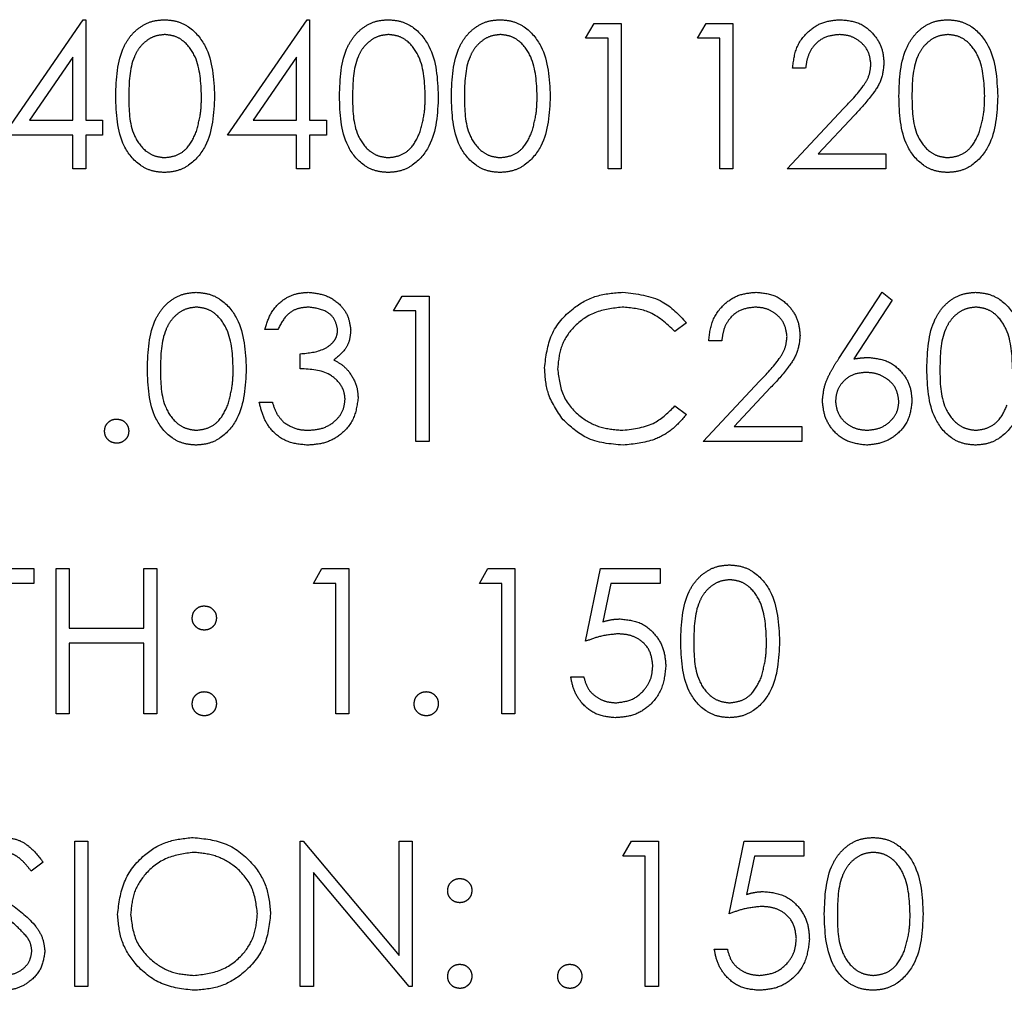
# Model space of a CAD drawing. Header units: inches. Extents: x 1880 to 2363, y -453 to -54.
# Tile 495 of 656: x 1903.26 to 1903.869, y -126.597 to -125.996. Entities that reach past the tile are written whole.
import ezdxf

# ---------------------------------------------------------------- set-up
doc = ezdxf.new("R2010")
doc.units = ezdxf.units.IN
doc.header["$LTSCALE"] = 0.5
doc.header["$MEASUREMENT"] = 0
doc.linetypes.add('HIDDEN', pattern=[0.225, 0.15, -0.075])
doc.layers.add('SID-M-H', color=4, linetype='HIDDEN')

msp = doc.modelspace()

# ---------------------------------------------------------------- linework, layer by layer
at = {"layer": 'SID-M-H'}
for p, q in [((1903.24972, -126.0677), (1903.29885, -125.99616)), ((1903.29885, -125.99616), (1903.30049, -125.99616)), ((1903.30049, -125.99616), (1903.30049, -126.05847)), ((1903.38818, -126.0677), (1903.43731, -125.99616)), ((1903.43731, -125.99616), (1903.43895, -125.99616)), ((1903.43895, -125.99616), (1903.43895, -126.05847)), ((1903.60972, -126.0077), (1903.615, -125.99847)), ((1903.615, -125.99847), (1903.63164, -125.99847)), ((1903.63164, -125.99847), (1903.63164, -126.08847)), ((1903.67895, -126.0077), (1903.68423, -125.99847)), ((1903.68423, -125.99847), (1903.70087, -125.99847)), ((1903.70087, -125.99847), (1903.70087, -126.08847)), ((1903.62357, -126.0077), (1903.60972, -126.0077)), ((1903.62357, -126.08847), (1903.62357, -126.0077)), ((1903.6928, -126.0077), (1903.67895, -126.0077)), ((1903.6928, -126.08847), (1903.6928, -126.0077)), ((1903.29241, -126.01939), (1903.26559, -126.05847)), ((1903.29241, -126.05847), (1903.29241, -126.01939)), ((1903.43087, -126.01939), (1903.40405, -126.05847)), ((1903.43087, -126.05847), (1903.43087, -126.01939)), ((1903.74587, -126.02616), (1903.7378, -126.02616)), ((1903.73434, -126.08847), (1903.76924, -126.05122)), ((1903.77613, -126.05521), (1903.75361, -126.07924)), ((1903.26559, -126.05847), (1903.29241, -126.05847)), ((1903.30049, -126.05847), (1903.31087, -126.05847)), ((1903.31087, -126.05847), (1903.31087, -126.0677)), ((1903.40405, -126.05847), (1903.43087, -126.05847)), ((1903.43895, -126.05847), (1903.44934, -126.05847)), ((1903.44934, -126.05847), (1903.44934, -126.0677)), ((1903.29241, -126.0677), (1903.24972, -126.0677)), ((1903.29241, -126.08847), (1903.29241, -126.0677)), ((1903.30049, -126.0677), (1903.30049, -126.08847)), ((1903.31087, -126.0677), (1903.30049, -126.0677)), ((1903.43087, -126.0677), (1903.38818, -126.0677)), ((1903.43087, -126.08847), (1903.43087, -126.0677)), ((1903.43895, -126.0677), (1903.43895, -126.08847)), ((1903.44934, -126.0677), (1903.43895, -126.0677)), ((1903.75361, -126.07924), (1903.79549, -126.07924)), ((1903.79549, -126.07924), (1903.79549, -126.08847)), ((1903.30049, -126.08847), (1903.29241, -126.08847)), ((1903.43895, -126.08847), (1903.43087, -126.08847)), ((1903.63164, -126.08847), (1903.62357, -126.08847)), ((1903.70087, -126.08847), (1903.6928, -126.08847)), ((1903.79549, -126.08847), (1903.73434, -126.08847)), ((1903.76632, -126.20598), (1903.79318, -126.16491)), ((1903.79318, -126.16491), (1903.7994, -126.1698)), ((1903.49087, -126.17645), (1903.49616, -126.16722)), ((1903.49616, -126.16722), (1903.5128, -126.16722)), ((1903.5128, -126.16722), (1903.5128, -126.25722)), ((1903.7994, -126.1698), (1903.77562, -126.20616)), ((1903.50472, -126.17645), (1903.49087, -126.17645)), ((1903.50472, -126.25722), (1903.50472, -126.17645)), ((1903.41934, -126.18799), (1903.41126, -126.18799)), ((1903.67203, -126.18374), (1903.66496, -126.18914)), ((1903.69395, -126.19491), (1903.68587, -126.19491)), ((1903.43318, -126.21222), (1903.43318, -126.20299)), ((1903.68241, -126.25722), (1903.71732, -126.21997)), ((1903.7242, -126.22396), (1903.70168, -126.24799)), ((1903.4078, -126.23299), (1903.41587, -126.23299)), ((1903.66496, -126.2353), (1903.67203, -126.24065)), ((1903.70168, -126.24799), (1903.74357, -126.24799)), ((1903.74357, -126.24799), (1903.74357, -126.25722)), ((1903.5128, -126.25722), (1903.50472, -126.25722)), ((1903.74357, -126.25722), (1903.68241, -126.25722)), ((1903.22087, -126.33597), (1903.26818, -126.33597)), ((1903.26818, -126.33597), (1903.26818, -126.3452)), ((1903.28203, -126.33597), (1903.2901, -126.33597)), ((1903.28203, -126.42597), (1903.28203, -126.33597)), ((1903.2901, -126.33597), (1903.2901, -126.37289)), ((1903.33626, -126.33597), (1903.34434, -126.33597)), ((1903.33626, -126.37289), (1903.33626, -126.33597)), ((1903.34434, -126.33597), (1903.34434, -126.42597)), ((1903.44126, -126.3452), (1903.44654, -126.33597)), ((1903.44654, -126.33597), (1903.46318, -126.33597)), ((1903.46318, -126.33597), (1903.46318, -126.42597)), ((1903.54395, -126.3452), (1903.54923, -126.33597)), ((1903.54923, -126.33597), (1903.56587, -126.33597)), ((1903.56587, -126.33597), (1903.56587, -126.42597)), ((1903.60972, -126.38097), (1903.61895, -126.33597)), ((1903.61895, -126.33597), (1903.65587, -126.33597)), ((1903.65587, -126.33597), (1903.65587, -126.3452)), ((1903.26818, -126.3452), (1903.24857, -126.3452)), ((1903.4551, -126.3452), (1903.44126, -126.3452)), ((1903.4551, -126.42597), (1903.4551, -126.3452)), ((1903.5578, -126.3452), (1903.54395, -126.3452)), ((1903.5578, -126.42597), (1903.5578, -126.3452)), ((1903.62526, -126.3452), (1903.62041, -126.36887)), ((1903.65587, -126.3452), (1903.62526, -126.3452)), ((1903.2901, -126.37289), (1903.33626, -126.37289)), ((1903.33626, -126.38213), (1903.2901, -126.38213)), ((1903.2901, -126.38213), (1903.2901, -126.42597)), ((1903.33626, -126.42597), (1903.33626, -126.38213)), ((1903.60049, -126.40289), (1903.60857, -126.40289)), ((1903.2901, -126.42597), (1903.28203, -126.42597)), ((1903.34434, -126.42597), (1903.33626, -126.42597)), ((1903.46318, -126.42597), (1903.4551, -126.42597)), ((1903.56587, -126.42597), (1903.5578, -126.42597)), ((1903.29357, -126.50472), (1903.30164, -126.50472)), ((1903.29357, -126.59472), (1903.29357, -126.50472)), ((1903.30164, -126.50472), (1903.30164, -126.59472)), ((1903.43318, -126.50472), (1903.43488, -126.50472)), ((1903.43318, -126.59472), (1903.43318, -126.50472)), ((1903.43488, -126.50472), (1903.49434, -126.57556)), ((1903.49434, -126.50472), (1903.50241, -126.50472)), ((1903.49434, -126.57556), (1903.49434, -126.50472)), ((1903.50241, -126.50472), (1903.50241, -126.59472)), ((1903.6328, -126.51395), (1903.63808, -126.50472)), ((1903.63808, -126.50472), (1903.65472, -126.50472)), ((1903.65472, -126.50472), (1903.65472, -126.59472)), ((1903.69857, -126.54972), (1903.7078, -126.50472)), ((1903.7078, -126.50472), (1903.74472, -126.50472)), ((1903.74472, -126.50472), (1903.74472, -126.51395)), ((1903.27395, -126.51765), (1903.26665, -126.52318)), ((1903.64664, -126.51395), (1903.6328, -126.51395)), ((1903.64664, -126.59472), (1903.64664, -126.51395)), ((1903.71411, -126.51395), (1903.70926, -126.53762)), ((1903.74472, -126.51395), (1903.71411, -126.51395)), ((1903.50057, -126.59472), (1903.44126, -126.52405)), ((1903.44126, -126.52405), (1903.44126, -126.59472)), ((1903.68934, -126.57164), (1903.69741, -126.57164)), ((1903.30164, -126.59472), (1903.29357, -126.59472)), ((1903.44126, -126.59472), (1903.43318, -126.59472)), ((1903.50241, -126.59472), (1903.50057, -126.59472)), ((1903.65472, -126.59472), (1903.64664, -126.59472))]:
    msp.add_line(p, q, dxfattribs=at)
for points, knots in [([(1903.31895, -126.04351), (1903.3193, -126.03276), (1903.31973, -126.01931), (1903.32812, -126.00579), (1903.33396, -126.00042), (1903.34115, -125.99681), (1903.34641, -125.99638), (1903.34904, -125.99616)], [0, 0, 0, 0, 0.498702, 0.624177, 0.749467, 0.874745, 1, 1, 1, 1]), ([(1903.34904, -125.99616), (1903.35169, -125.99638), (1903.35699, -125.9968), (1903.36664, -126.0015), (1903.37881, -126.01651), (1903.37959, -126.03271), (1903.3801, -126.04351)], [0, 0, 0, 0, 0.1256, 0.251197, 0.500581, 1, 1, 1, 1]), ([(1903.45741, -126.04351), (1903.45776, -126.03276), (1903.4582, -126.01931), (1903.46658, -126.00579), (1903.47243, -126.00042), (1903.47961, -125.99681), (1903.48487, -125.99638), (1903.4875, -125.99616)], [0, 0, 0, 0, 0.498702, 0.624177, 0.749467, 0.874745, 1, 1, 1, 1]), ([(1903.4875, -125.99616), (1903.49015, -125.99638), (1903.49545, -125.9968), (1903.50511, -126.0015), (1903.51727, -126.01651), (1903.51805, -126.03271), (1903.51857, -126.04351)], [0, 0, 0, 0, 0.1256, 0.251197, 0.500581, 1, 1, 1, 1]), ([(1903.52664, -126.04351), (1903.52699, -126.03276), (1903.52743, -126.01931), (1903.53581, -126.00579), (1903.54166, -126.00042), (1903.54884, -125.99681), (1903.5541, -125.99638), (1903.55673, -125.99616)], [0, 0, 0, 0, 0.498702, 0.6241765, 0.7494675, 0.8747453, 1, 1, 1, 1]), ([(1903.55673, -125.99616), (1903.55938, -125.99638), (1903.56468, -125.9968), (1903.57434, -126.0015), (1903.5865, -126.01651), (1903.58728, -126.03271), (1903.5878, -126.04351)], [0, 0, 0, 0, 0.1256, 0.251197, 0.500581, 1, 1, 1, 1]), ([(1903.7378, -126.02616), (1903.73832, -126.02179), (1903.73937, -126.01305), (1903.74705, -126.00305), (1903.75682, -125.99705), (1903.7637, -125.99646), (1903.76715, -125.99616)], [0, 0, 0, 0, 0.280029, 0.559515, 0.779668, 1, 1, 1, 1]), ([(1903.76715, -125.99616), (1903.77116, -125.99654), (1903.77918, -125.99729), (1903.78809, -126.00462), (1903.79349, -126.01351), (1903.79405, -126.01978), (1903.79434, -126.02292)], [0, 0, 0, 0, 0.27989, 0.559224, 0.779582, 1, 1, 1, 1]), ([(1903.80357, -126.04351), (1903.80391, -126.03276), (1903.80435, -126.01931), (1903.81274, -126.00579), (1903.81858, -126.00042), (1903.82576, -125.99681), (1903.83103, -125.99638), (1903.83366, -125.99616)], [0, 0, 0, 0, 0.498702, 0.624177, 0.749467, 0.874745, 1, 1, 1, 1]), ([(1903.83366, -125.99616), (1903.83631, -125.99638), (1903.8416, -125.9968), (1903.85126, -126.0015), (1903.86342, -126.01651), (1903.8642, -126.03271), (1903.86472, -126.04351)], [0, 0, 0, 0, 0.1256, 0.251197, 0.500581, 1, 1, 1, 1]), ([(1903.34931, -126.00539), (1903.34725, -126.0056), (1903.34312, -126.00601), (1903.33765, -126.00918), (1903.33328, -126.0136), (1903.32733, -126.02456), (1903.32716, -126.03507), (1903.32703, -126.04347)], [0, 0, 0, 0, 0.125139, 0.250418, 0.375519, 0.500847, 1, 1, 1, 1]), ([(1903.37203, -126.04347), (1903.37169, -126.03512), (1903.3712, -126.0226), (1903.36277, -126.01023), (1903.35549, -126.00605), (1903.35137, -126.00561), (1903.34931, -126.00539)], [0, 0, 0, 0, 0.500072, 0.749021, 0.874598, 1, 1, 1, 1]), ([(1903.48777, -126.00539), (1903.48571, -126.0056), (1903.48158, -126.00601), (1903.47611, -126.00918), (1903.47174, -126.0136), (1903.46579, -126.02456), (1903.46562, -126.03507), (1903.46549, -126.04347)], [0, 0, 0, 0, 0.125139, 0.250418, 0.375519, 0.500847, 1, 1, 1, 1]), ([(1903.51049, -126.04347), (1903.51016, -126.03512), (1903.50966, -126.0226), (1903.50123, -126.01023), (1903.49395, -126.00605), (1903.48983, -126.00561), (1903.48777, -126.00539)], [0, 0, 0, 0, 0.500072, 0.749021, 0.874598, 1, 1, 1, 1]), ([(1903.557, -126.00539), (1903.55494, -126.0056), (1903.55081, -126.00601), (1903.54534, -126.00918), (1903.54097, -126.0136), (1903.53502, -126.02456), (1903.53485, -126.03507), (1903.53472, -126.04347)], [0, 0, 0, 0, 0.125139, 0.250418, 0.375519, 0.500847, 1, 1, 1, 1]), ([(1903.57972, -126.04347), (1903.57939, -126.03512), (1903.57889, -126.0226), (1903.57046, -126.01023), (1903.56318, -126.00605), (1903.55906, -126.00561), (1903.557, -126.00539)], [0, 0, 0, 0, 0.500072, 0.749021, 0.874598, 1, 1, 1, 1]), ([(1903.76673, -126.00539), (1903.76366, -126.00571), (1903.75752, -126.00634), (1903.75057, -126.01195), (1903.74683, -126.01899), (1903.74619, -126.02377), (1903.74587, -126.02616)], [0, 0, 0, 0, 0.279699, 0.558847, 0.779176, 1, 1, 1, 1]), ([(1903.78626, -126.02364), (1903.78588, -126.02086), (1903.78512, -126.01529), (1903.77963, -126.00939), (1903.7733, -126.00589), (1903.76892, -126.00556), (1903.76673, -126.00539)], [0, 0, 0, 0, 0.279126, 0.558978, 0.77935, 1, 1, 1, 1]), ([(1903.83393, -126.00539), (1903.83186, -126.0056), (1903.82774, -126.00601), (1903.82226, -126.00918), (1903.8179, -126.0136), (1903.81194, -126.02456), (1903.81178, -126.03507), (1903.81164, -126.04347)], [0, 0, 0, 0, 0.125139, 0.250418, 0.375519, 0.500847, 1, 1, 1, 1]), ([(1903.85664, -126.04347), (1903.85631, -126.03512), (1903.85581, -126.0226), (1903.84739, -126.01023), (1903.84011, -126.00605), (1903.83599, -126.00561), (1903.83393, -126.00539)], [0, 0, 0, 0, 0.500072, 0.749021, 0.874598, 1, 1, 1, 1]), ([(1903.76924, -126.05122), (1903.77356, -126.04678), (1903.77957, -126.04059), (1903.78553, -126.03099), (1903.78602, -126.02609), (1903.78626, -126.02364)], [0, 0, 0, 0, 0.560717, 0.780532, 1, 1, 1, 1]), ([(1903.79434, -126.02292), (1903.79397, -126.02649), (1903.79324, -126.03363), (1903.78604, -126.04443), (1903.77989, -126.05112), (1903.77613, -126.05521)], [0, 0, 0, 0, 0.279288, 0.559154, 1, 1, 1, 1]), ([(1903.34904, -126.09078), (1903.34641, -126.09057), (1903.34116, -126.09014), (1903.3316, -126.08543), (1903.31978, -126.0703), (1903.31928, -126.05423), (1903.31895, -126.04351)], [0, 0, 0, 0, 0.125551, 0.25109, 0.50025, 1, 1, 1, 1]), ([(1903.32703, -126.04347), (1903.32709, -126.05189), (1903.32719, -126.06448), (1903.33584, -126.07677), (1903.34313, -126.08088), (1903.34725, -126.08133), (1903.34931, -126.08155)], [0, 0, 0, 0, 0.500291, 0.749086, 0.874606, 1, 1, 1, 1]), ([(1903.3801, -126.04351), (1903.3796, -126.05431), (1903.37885, -126.0705), (1903.36661, -126.08542), (1903.35698, -126.09014), (1903.35169, -126.09057), (1903.34904, -126.09078)], [0, 0, 0, 0, 0.499407, 0.748743, 0.874372, 1, 1, 1, 1]), ([(1903.36862, -126.0661), (1903.36977, -126.06195), (1903.37182, -126.05454), (1903.37196, -126.04685), (1903.37203, -126.04347)], [0, 0, 0, 0, 0.559599, 1, 1, 1, 1]), ([(1903.4875, -126.09078), (1903.48488, -126.09057), (1903.47962, -126.09014), (1903.47007, -126.08543), (1903.45824, -126.0703), (1903.45774, -126.05423), (1903.45741, -126.04351)], [0, 0, 0, 0, 0.125551, 0.25109, 0.50025, 1, 1, 1, 1]), ([(1903.46549, -126.04347), (1903.46556, -126.05189), (1903.46565, -126.06448), (1903.4743, -126.07677), (1903.4816, -126.08088), (1903.48571, -126.08133), (1903.48777, -126.08155)], [0, 0, 0, 0, 0.500291, 0.749086, 0.874606, 1, 1, 1, 1]), ([(1903.51857, -126.04351), (1903.51806, -126.05431), (1903.51731, -126.0705), (1903.50507, -126.08542), (1903.49544, -126.09014), (1903.49015, -126.09057), (1903.4875, -126.09078)], [0, 0, 0, 0, 0.499407, 0.748743, 0.874372, 1, 1, 1, 1]), ([(1903.50708, -126.0661), (1903.50823, -126.06195), (1903.51028, -126.05454), (1903.51042, -126.04685), (1903.51049, -126.04347)], [0, 0, 0, 0, 0.559599, 1, 1, 1, 1]), ([(1903.55673, -126.09078), (1903.55411, -126.09057), (1903.54885, -126.09014), (1903.5393, -126.08543), (1903.52747, -126.0703), (1903.52698, -126.05423), (1903.52664, -126.04351)], [0, 0, 0, 0, 0.1255507, 0.25109, 0.5002501, 1, 1, 1, 1]), ([(1903.53472, -126.04347), (1903.53479, -126.05189), (1903.53488, -126.06448), (1903.54353, -126.07677), (1903.55083, -126.08088), (1903.55495, -126.08133), (1903.557, -126.08155)], [0, 0, 0, 0, 0.500291, 0.749086, 0.874606, 1, 1, 1, 1]), ([(1903.5878, -126.04351), (1903.58729, -126.05431), (1903.58654, -126.0705), (1903.5743, -126.08542), (1903.56467, -126.09014), (1903.55938, -126.09057), (1903.55673, -126.09078)], [0, 0, 0, 0, 0.499407, 0.748743, 0.874372, 1, 1, 1, 1]), ([(1903.57631, -126.0661), (1903.57746, -126.06195), (1903.57951, -126.05454), (1903.57965, -126.04685), (1903.57972, -126.04347)], [0, 0, 0, 0, 0.559599, 1, 1, 1, 1]), ([(1903.83366, -126.09078), (1903.83103, -126.09057), (1903.82578, -126.09014), (1903.81622, -126.08543), (1903.8044, -126.0703), (1903.8039, -126.05423), (1903.80357, -126.04351)], [0, 0, 0, 0, 0.1255507, 0.25109, 0.5002501, 1, 1, 1, 1]), ([(1903.81164, -126.04347), (1903.81171, -126.05189), (1903.81181, -126.06448), (1903.82045, -126.07677), (1903.82775, -126.08088), (1903.83187, -126.08133), (1903.83393, -126.08155)], [0, 0, 0, 0, 0.500291, 0.749086, 0.874606, 1, 1, 1, 1]), ([(1903.86472, -126.04351), (1903.86422, -126.05431), (1903.86346, -126.0705), (1903.85123, -126.08542), (1903.8416, -126.09014), (1903.8363, -126.09057), (1903.83366, -126.09078)], [0, 0, 0, 0, 0.499407, 0.748743, 0.874372, 1, 1, 1, 1]), ([(1903.85324, -126.0661), (1903.85438, -126.06195), (1903.85643, -126.05454), (1903.85658, -126.04685), (1903.85664, -126.04347)], [0, 0, 0, 0, 0.559599, 1, 1, 1, 1]), ([(1903.34931, -126.08155), (1903.35177, -126.08124), (1903.35669, -126.08062), (1903.36429, -126.07549), (1903.36698, -126.06966), (1903.36862, -126.0661)], [0, 0, 0, 0, 0.2802572, 0.5607811, 1, 1, 1, 1]), ([(1903.48777, -126.08155), (1903.49023, -126.08124), (1903.49515, -126.08062), (1903.50275, -126.07549), (1903.50544, -126.06966), (1903.50708, -126.0661)], [0, 0, 0, 0, 0.280257, 0.560781, 1, 1, 1, 1]), ([(1903.557, -126.08155), (1903.55946, -126.08124), (1903.56438, -126.08062), (1903.57198, -126.07549), (1903.57467, -126.06966), (1903.57631, -126.0661)], [0, 0, 0, 0, 0.280257, 0.560781, 1, 1, 1, 1]), ([(1903.83393, -126.08155), (1903.83638, -126.08124), (1903.8413, -126.08062), (1903.8489, -126.07549), (1903.85159, -126.06966), (1903.85324, -126.0661)], [0, 0, 0, 0, 0.280257, 0.560781, 1, 1, 1, 1]), ([(1903.33857, -126.21226), (1903.33891, -126.20151), (1903.33935, -126.18806), (1903.34774, -126.17454), (1903.35358, -126.16917), (1903.36076, -126.16556), (1903.36603, -126.16513), (1903.36866, -126.16491)], [0, 0, 0, 0, 0.498702, 0.6241765, 0.7494675, 0.8747453, 1, 1, 1, 1]), ([(1903.36866, -126.16491), (1903.37131, -126.16513), (1903.3766, -126.16555), (1903.38626, -126.17025), (1903.39842, -126.18526), (1903.3992, -126.20146), (1903.39972, -126.21226)], [0, 0, 0, 0, 0.1256001, 0.2511969, 0.5005813, 1, 1, 1, 1]), ([(1903.41126, -126.18799), (1903.4123, -126.18453), (1903.41437, -126.17762), (1903.42124, -126.16997), (1903.42956, -126.16557), (1903.43522, -126.16513), (1903.43805, -126.16491)], [0, 0, 0, 0, 0.280288, 0.55968, 0.779747, 1, 1, 1, 1]), ([(1903.43805, -126.16491), (1903.44169, -126.16531), (1903.44898, -126.16609), (1903.45769, -126.17187), (1903.46323, -126.17972), (1903.46397, -126.18544), (1903.46434, -126.1883)], [0, 0, 0, 0, 0.280085, 0.559868, 0.780099, 1, 1, 1, 1]), ([(1903.58434, -126.2117), (1903.58516, -126.20464), (1903.5868, -126.19053), (1903.60012, -126.17508), (1903.61614, -126.16614), (1903.62722, -126.16532), (1903.63276, -126.16491)], [0, 0, 0, 0, 0.279512, 0.55908, 0.779374, 1, 1, 1, 1]), ([(1903.63276, -126.16491), (1903.6414, -126.16587), (1903.65685, -126.16758), (1903.66739, -126.1788), (1903.67203, -126.18374)], [0, 0, 0, 0, 0.5595165, 1, 1, 1, 1]), ([(1903.68587, -126.19491), (1903.6864, -126.19054), (1903.68745, -126.1818), (1903.69512, -126.1718), (1903.7049, -126.1658), (1903.71178, -126.16521), (1903.71522, -126.16491)], [0, 0, 0, 0, 0.280029, 0.559515, 0.779668, 1, 1, 1, 1]), ([(1903.71522, -126.16491), (1903.71924, -126.16529), (1903.72726, -126.16604), (1903.73617, -126.17337), (1903.74156, -126.18226), (1903.74213, -126.18853), (1903.74241, -126.19167)], [0, 0, 0, 0, 0.27989, 0.559224, 0.779582, 1, 1, 1, 1]), ([(1903.82087, -126.21226), (1903.82122, -126.20151), (1903.82166, -126.18806), (1903.83004, -126.17454), (1903.83589, -126.16917), (1903.84307, -126.16556), (1903.84833, -126.16513), (1903.85096, -126.16491)], [0, 0, 0, 0, 0.498702, 0.6241765, 0.7494675, 0.8747453, 1, 1, 1, 1]), ([(1903.85096, -126.16491), (1903.85361, -126.16513), (1903.85891, -126.16555), (1903.86857, -126.17025), (1903.88073, -126.18526), (1903.88151, -126.20146), (1903.88203, -126.21226)], [0, 0, 0, 0, 0.1256001, 0.2511969, 0.5005813, 1, 1, 1, 1]), ([(1903.36893, -126.17414), (1903.36686, -126.17435), (1903.36274, -126.17476), (1903.35726, -126.17793), (1903.3529, -126.18235), (1903.34694, -126.19331), (1903.34678, -126.20382), (1903.34664, -126.21222)], [0, 0, 0, 0, 0.125139, 0.250418, 0.375519, 0.500847, 1, 1, 1, 1]), ([(1903.39164, -126.21222), (1903.39131, -126.20387), (1903.39081, -126.19135), (1903.38239, -126.17898), (1903.37511, -126.1748), (1903.37099, -126.17436), (1903.36893, -126.17414)], [0, 0, 0, 0, 0.5000715, 0.7490206, 0.8745985, 1, 1, 1, 1]), ([(1903.43816, -126.17414), (1903.43582, -126.17433), (1903.43114, -126.1747), (1903.4237, -126.1792), (1903.42099, -126.18466), (1903.41934, -126.18799)], [0, 0, 0, 0, 0.280636, 0.560364, 1, 1, 1, 1]), ([(1903.45626, -126.18826), (1903.4558, -126.18591), (1903.45489, -126.18117), (1903.448, -126.17535), (1903.44189, -126.1746), (1903.43816, -126.17414)], [0, 0, 0, 0, 0.278859, 0.560074, 1, 1, 1, 1]), ([(1903.63226, -126.17414), (1903.62651, -126.1748), (1903.61502, -126.17612), (1903.60162, -126.18589), (1903.59364, -126.19873), (1903.59282, -126.20778), (1903.59241, -126.21231)], [0, 0, 0, 0, 0.2798558, 0.5595188, 0.7796855, 1, 1, 1, 1]), ([(1903.66496, -126.18914), (1903.65975, -126.1843), (1903.65042, -126.17562), (1903.63782, -126.1746), (1903.63226, -126.17414)], [0, 0, 0, 0, 0.558427, 1, 1, 1, 1]), ([(1903.71481, -126.17414), (1903.71174, -126.17446), (1903.70559, -126.17509), (1903.69865, -126.1807), (1903.69491, -126.18774), (1903.69427, -126.19252), (1903.69395, -126.19491)], [0, 0, 0, 0, 0.279699, 0.558847, 0.779176, 1, 1, 1, 1]), ([(1903.73434, -126.19239), (1903.73396, -126.18961), (1903.7332, -126.18404), (1903.72771, -126.17814), (1903.72138, -126.17464), (1903.717, -126.17431), (1903.71481, -126.17414)], [0, 0, 0, 0, 0.279126, 0.558978, 0.77935, 1, 1, 1, 1]), ([(1903.85123, -126.17414), (1903.84917, -126.17435), (1903.84504, -126.17476), (1903.83957, -126.17793), (1903.8352, -126.18235), (1903.82925, -126.19331), (1903.82908, -126.20382), (1903.82895, -126.21222)], [0, 0, 0, 0, 0.125139, 0.250418, 0.375519, 0.500847, 1, 1, 1, 1]), ([(1903.87395, -126.21222), (1903.87362, -126.20387), (1903.87312, -126.19135), (1903.8647, -126.17898), (1903.85741, -126.1748), (1903.85329, -126.17436), (1903.85123, -126.17414)], [0, 0, 0, 0, 0.500072, 0.749021, 0.874598, 1, 1, 1, 1]), ([(1903.43318, -126.20299), (1903.43827, -126.20252), (1903.44589, -126.20182), (1903.45335, -126.19654), (1903.4559, -126.19206), (1903.45614, -126.18953), (1903.45626, -126.18826)], [0, 0, 0, 0, 0.499418, 0.749016, 0.874544, 1, 1, 1, 1]), ([(1903.46434, -126.1883), (1903.46419, -126.19038), (1903.4639, -126.19453), (1903.46065, -126.20144), (1903.45641, -126.20478), (1903.45382, -126.20681)], [0, 0, 0, 0, 0.280508, 0.560792, 1, 1, 1, 1]), ([(1903.71732, -126.21997), (1903.72163, -126.21553), (1903.72764, -126.20934), (1903.73361, -126.19974), (1903.73409, -126.19484), (1903.73434, -126.19239)], [0, 0, 0, 0, 0.560717, 0.780532, 1, 1, 1, 1]), ([(1903.74241, -126.19167), (1903.74205, -126.19524), (1903.74131, -126.20238), (1903.73412, -126.21318), (1903.72797, -126.21987), (1903.7242, -126.22396)], [0, 0, 0, 0, 0.2792879, 0.5591538, 1, 1, 1, 1]), ([(1903.45382, -126.20681), (1903.45592, -126.20791), (1903.45966, -126.20986), (1903.46238, -126.21308), (1903.46358, -126.21449)], [0, 0, 0, 0, 0.559795, 1, 1, 1, 1]), ([(1903.75626, -126.23213), (1903.75658, -126.22891), (1903.7571, -126.2236), (1903.75996, -126.21674), (1903.76293, -126.21124), (1903.76519, -126.20774), (1903.76632, -126.20598)], [0, 0, 0, 0, 0.339374, 0.559486, 0.779731, 1, 1, 1, 1]), ([(1903.77562, -126.20616), (1903.77735, -126.20589), (1903.78044, -126.20541), (1903.78357, -126.20533), (1903.78494, -126.2053)], [0, 0, 0, 0, 0.5599103, 1, 1, 1, 1]), ([(1903.78494, -126.2053), (1903.78889, -126.20575), (1903.79677, -126.20665), (1903.80555, -126.21387), (1903.81086, -126.22267), (1903.81138, -126.22886), (1903.81164, -126.23196)], [0, 0, 0, 0, 0.279638, 0.559326, 0.779527, 1, 1, 1, 1]), ([(1903.36866, -126.25953), (1903.36603, -126.25932), (1903.36078, -126.25889), (1903.35122, -126.25418), (1903.3394, -126.23905), (1903.3389, -126.22298), (1903.33857, -126.21226)], [0, 0, 0, 0, 0.125551, 0.25109, 0.50025, 1, 1, 1, 1]), ([(1903.34664, -126.21222), (1903.34671, -126.22064), (1903.34681, -126.23323), (1903.35545, -126.24552), (1903.36275, -126.24963), (1903.36687, -126.25008), (1903.36893, -126.2503)], [0, 0, 0, 0, 0.500291, 0.749086, 0.874606, 1, 1, 1, 1]), ([(1903.39972, -126.21226), (1903.39922, -126.22306), (1903.39846, -126.23925), (1903.38623, -126.25417), (1903.3766, -126.25889), (1903.3713, -126.25932), (1903.36866, -126.25953)], [0, 0, 0, 0, 0.499407, 0.748743, 0.874372, 1, 1, 1, 1]), ([(1903.38824, -126.23485), (1903.38938, -126.2307), (1903.39143, -126.22329), (1903.39158, -126.2156), (1903.39164, -126.21222)], [0, 0, 0, 0, 0.559599, 1, 1, 1, 1]), ([(1903.46087, -126.23126), (1903.46074, -126.22969), (1903.46048, -126.22655), (1903.45768, -126.22088), (1903.4493, -126.21312), (1903.43963, -126.21258), (1903.43318, -126.21222)], [0, 0, 0, 0, 0.125587, 0.251191, 0.500605, 1, 1, 1, 1]), ([(1903.59575, -126.24379), (1903.59202, -126.23834), (1903.58536, -126.22859), (1903.58465, -126.21687), (1903.58434, -126.2117)], [0, 0, 0, 0, 0.559029, 1, 1, 1, 1]), ([(1903.59241, -126.21231), (1903.5931, -126.21813), (1903.59447, -126.22978), (1903.60575, -126.24233), (1903.61912, -126.24934), (1903.62825, -126.24998), (1903.63281, -126.2503)], [0, 0, 0, 0, 0.279434, 0.558921, 0.779283, 1, 1, 1, 1]), ([(1903.85096, -126.25953), (1903.84834, -126.25932), (1903.84308, -126.25889), (1903.83353, -126.25418), (1903.82171, -126.23905), (1903.82121, -126.22298), (1903.82087, -126.21226)], [0, 0, 0, 0, 0.125551, 0.25109, 0.50025, 1, 1, 1, 1]), ([(1903.82895, -126.21222), (1903.82902, -126.22064), (1903.82912, -126.23323), (1903.83776, -126.24552), (1903.84506, -126.24963), (1903.84918, -126.25008), (1903.85123, -126.2503)], [0, 0, 0, 0, 0.500291, 0.749086, 0.874606, 1, 1, 1, 1]), ([(1903.88203, -126.21226), (1903.88152, -126.22306), (1903.88077, -126.23925), (1903.86854, -126.25417), (1903.8589, -126.25889), (1903.85361, -126.25932), (1903.85096, -126.25953)], [0, 0, 0, 0, 0.499407, 0.748743, 0.874372, 1, 1, 1, 1]), ([(1903.46358, -126.21449), (1903.4653, -126.21725), (1903.46839, -126.22217), (1903.46878, -126.22794), (1903.46895, -126.23049)], [0, 0, 0, 0, 0.559419, 1, 1, 1, 1]), ([(1903.78325, -126.21453), (1903.78051, -126.21476), (1903.77503, -126.21523), (1903.76874, -126.21997), (1903.76492, -126.22601), (1903.76453, -126.2303), (1903.76434, -126.23245)], [0, 0, 0, 0, 0.280127, 0.559515, 0.779719, 1, 1, 1, 1]), ([(1903.80357, -126.23245), (1903.80315, -126.22963), (1903.80232, -126.22398), (1903.79641, -126.21829), (1903.7899, -126.215), (1903.78547, -126.21469), (1903.78325, -126.21453)], [0, 0, 0, 0, 0.278754, 0.558605, 0.779147, 1, 1, 1, 1]), ([(1903.46895, -126.23049), (1903.4683, -126.2349), (1903.46701, -126.24374), (1903.45856, -126.25345), (1903.44827, -126.25872), (1903.4413, -126.25926), (1903.43781, -126.25953)], [0, 0, 0, 0, 0.279304, 0.558838, 0.779277, 1, 1, 1, 1]), ([(1903.43796, -126.2503), (1903.44108, -126.25009), (1903.44731, -126.24967), (1903.45485, -126.245), (1903.45997, -126.23859), (1903.46057, -126.2337), (1903.46087, -126.23126)], [0, 0, 0, 0, 0.280599, 0.560151, 0.780303, 1, 1, 1, 1]), ([(1903.78352, -126.25953), (1903.77949, -126.25905), (1903.77144, -126.25808), (1903.76235, -126.25077), (1903.7572, -126.2416), (1903.75657, -126.23528), (1903.75626, -126.23213)], [0, 0, 0, 0, 0.27967, 0.559085, 0.779558, 1, 1, 1, 1]), ([(1903.81164, -126.23196), (1903.81118, -126.23608), (1903.81025, -126.24432), (1903.80257, -126.25344), (1903.79319, -126.25862), (1903.78674, -126.25923), (1903.78352, -126.25953)], [0, 0, 0, 0, 0.279631, 0.55896, 0.779478, 1, 1, 1, 1]), ([(1903.36893, -126.2503), (1903.37138, -126.24999), (1903.3763, -126.24937), (1903.3839, -126.24424), (1903.38659, -126.23841), (1903.38824, -126.23485)], [0, 0, 0, 0, 0.280257, 0.560781, 1, 1, 1, 1]), ([(1903.43781, -126.25953), (1903.43369, -126.25917), (1903.42544, -126.25845), (1903.4157, -126.25154), (1903.41004, -126.24244), (1903.40854, -126.23614), (1903.4078, -126.23299)], [0, 0, 0, 0, 0.279886, 0.558979, 0.779263, 1, 1, 1, 1]), ([(1903.41587, -126.23299), (1903.4167, -126.23561), (1903.41817, -126.24027), (1903.42147, -126.24386), (1903.42292, -126.24543)], [0, 0, 0, 0, 0.560694, 1, 1, 1, 1]), ([(1903.63281, -126.2503), (1903.63977, -126.24945), (1903.65223, -126.24793), (1903.66106, -126.23917), (1903.66496, -126.2353)], [0, 0, 0, 0, 0.558772, 1, 1, 1, 1]), ([(1903.76434, -126.23245), (1903.76472, -126.23521), (1903.76549, -126.24075), (1903.77111, -126.24646), (1903.77744, -126.2498), (1903.78178, -126.25013), (1903.78395, -126.2503)], [0, 0, 0, 0, 0.279059, 0.55882, 0.779303, 1, 1, 1, 1]), ([(1903.78395, -126.2503), (1903.78671, -126.25002), (1903.79224, -126.24947), (1903.79865, -126.24486), (1903.80288, -126.23897), (1903.80334, -126.23462), (1903.80357, -126.23245)], [0, 0, 0, 0, 0.280018, 0.5598526, 0.7799871, 1, 1, 1, 1]), ([(1903.85123, -126.2503), (1903.85369, -126.24999), (1903.85861, -126.24937), (1903.86621, -126.24424), (1903.8689, -126.23841), (1903.87054, -126.23485)], [0, 0, 0, 0, 0.280257, 0.560781, 1, 1, 1, 1]), ([(1903.31203, -126.25088), (1903.31216, -126.24977), (1903.31242, -126.24756), (1903.31446, -126.24511), (1903.31692, -126.2436), (1903.31866, -126.24345), (1903.31953, -126.24338)], [0, 0, 0, 0, 0.279576, 0.559284, 0.779552, 1, 1, 1, 1]), ([(1903.31953, -126.24338), (1903.32064, -126.2435), (1903.32286, -126.24375), (1903.32528, -126.24582), (1903.32682, -126.24826), (1903.32696, -126.25), (1903.32703, -126.25088)], [0, 0, 0, 0, 0.279602, 0.559212, 0.779475, 1, 1, 1, 1]), ([(1903.63287, -126.25953), (1903.62491, -126.25886), (1903.61069, -126.25765), (1903.60031, -126.24803), (1903.59575, -126.24379)], [0, 0, 0, 0, 0.559804, 1, 1, 1, 1]), ([(1903.67203, -126.24065), (1903.66925, -126.24383), (1903.6637, -126.25019), (1903.65036, -126.25784), (1903.6395, -126.25889), (1903.63287, -126.25953)], [0, 0, 0, 0, 0.28041, 0.560795, 1, 1, 1, 1]), ([(1903.42292, -126.24543), (1903.42551, -126.24705), (1903.43014, -126.24994), (1903.43556, -126.25019), (1903.43796, -126.2503)], [0, 0, 0, 0, 0.558748, 1, 1, 1, 1]), ([(1903.31953, -126.25838), (1903.31842, -126.25824), (1903.31622, -126.25797), (1903.31378, -126.25593), (1903.31227, -126.25348), (1903.31211, -126.25174), (1903.31203, -126.25088)], [0, 0, 0, 0, 0.279581, 0.559143, 0.779575, 1, 1, 1, 1]), ([(1903.32703, -126.25088), (1903.3269, -126.25198), (1903.32664, -126.25419), (1903.32459, -126.25663), (1903.32213, -126.25814), (1903.3204, -126.2583), (1903.31953, -126.25838)], [0, 0, 0, 0, 0.279469, 0.559358, 0.779674, 1, 1, 1, 1]), ([(1903.66857, -126.38101), (1903.66891, -126.37026), (1903.66935, -126.35681), (1903.67774, -126.34329), (1903.68358, -126.33792), (1903.69076, -126.33431), (1903.69603, -126.33388), (1903.69866, -126.33366)], [0, 0, 0, 0, 0.498702, 0.624177, 0.749467, 0.874745, 1, 1, 1, 1]), ([(1903.69866, -126.33366), (1903.70131, -126.33388), (1903.7066, -126.3343), (1903.71626, -126.339), (1903.72842, -126.35401), (1903.7292, -126.37021), (1903.72972, -126.38101)], [0, 0, 0, 0, 0.1256001, 0.2511969, 0.5005813, 1, 1, 1, 1]), ([(1903.69893, -126.34289), (1903.69686, -126.3431), (1903.69274, -126.34351), (1903.68726, -126.34668), (1903.6829, -126.3511), (1903.67694, -126.36206), (1903.67678, -126.37257), (1903.67664, -126.38097)], [0, 0, 0, 0, 0.125139, 0.250418, 0.375519, 0.500847, 1, 1, 1, 1]), ([(1903.72164, -126.38097), (1903.72131, -126.37262), (1903.72081, -126.3601), (1903.71239, -126.34773), (1903.70511, -126.34355), (1903.70099, -126.34311), (1903.69893, -126.34289)], [0, 0, 0, 0, 0.500072, 0.749021, 0.874598, 1, 1, 1, 1]), ([(1903.36626, -126.36655), (1903.3664, -126.36545), (1903.36667, -126.36324), (1903.3687, -126.3608), (1903.37116, -126.35929), (1903.37289, -126.35913), (1903.37376, -126.35905)], [0, 0, 0, 0, 0.279585, 0.559454, 0.779697, 1, 1, 1, 1]), ([(1903.37376, -126.35905), (1903.37487, -126.35917), (1903.37709, -126.35943), (1903.37951, -126.36149), (1903.38105, -126.36393), (1903.38119, -126.36568), (1903.38126, -126.36655)], [0, 0, 0, 0, 0.279602, 0.559212, 0.779475, 1, 1, 1, 1]), ([(1903.37376, -126.37405), (1903.37265, -126.37392), (1903.37044, -126.37366), (1903.36799, -126.37161), (1903.36649, -126.36916), (1903.36633, -126.36742), (1903.36626, -126.36655)], [0, 0, 0, 0, 0.2796468, 0.5592988, 0.7796148, 1, 1, 1, 1]), ([(1903.38126, -126.36655), (1903.38113, -126.36766), (1903.38089, -126.36988), (1903.37882, -126.37231), (1903.37637, -126.37383), (1903.37463, -126.37398), (1903.37376, -126.37405)], [0, 0, 0, 0, 0.2795175, 0.5593264, 0.7795441, 1, 1, 1, 1]), ([(1903.62041, -126.36887), (1903.62236, -126.36834), (1903.62583, -126.36738), (1903.62943, -126.3672), (1903.63101, -126.36713)], [0, 0, 0, 0, 0.560064, 1, 1, 1, 1]), ([(1903.63101, -126.36713), (1903.63532, -126.36758), (1903.64392, -126.36849), (1903.65338, -126.3766), (1903.65865, -126.38645), (1903.65911, -126.39319), (1903.65934, -126.39657)], [0, 0, 0, 0, 0.279688, 0.559025, 0.779292, 1, 1, 1, 1]), ([(1903.62955, -126.37636), (1903.62574, -126.37675), (1903.61893, -126.37746), (1903.61254, -126.3799), (1903.60972, -126.38097)], [0, 0, 0, 0, 0.559416, 1, 1, 1, 1]), ([(1903.65126, -126.39622), (1903.65093, -126.39311), (1903.65026, -126.38689), (1903.6442, -126.38013), (1903.63686, -126.37678), (1903.63199, -126.3765), (1903.62955, -126.37636)], [0, 0, 0, 0, 0.279539, 0.558617, 0.779047, 1, 1, 1, 1]), ([(1903.69866, -126.42828), (1903.69603, -126.42807), (1903.69078, -126.42764), (1903.68122, -126.42293), (1903.6694, -126.4078), (1903.6689, -126.39173), (1903.66857, -126.38101)], [0, 0, 0, 0, 0.125551, 0.25109, 0.50025, 1, 1, 1, 1]), ([(1903.67664, -126.38097), (1903.67671, -126.38939), (1903.67681, -126.40198), (1903.68545, -126.41427), (1903.69275, -126.41838), (1903.69687, -126.41883), (1903.69893, -126.41905)], [0, 0, 0, 0, 0.500291, 0.749086, 0.874606, 1, 1, 1, 1]), ([(1903.72972, -126.38101), (1903.72922, -126.39181), (1903.72846, -126.408), (1903.71623, -126.42292), (1903.7066, -126.42764), (1903.7013, -126.42807), (1903.69866, -126.42828)], [0, 0, 0, 0, 0.499407, 0.748743, 0.874372, 1, 1, 1, 1]), ([(1903.71824, -126.4036), (1903.71938, -126.39945), (1903.72143, -126.39204), (1903.72158, -126.38435), (1903.72164, -126.38097)], [0, 0, 0, 0, 0.559599, 1, 1, 1, 1]), ([(1903.65934, -126.39657), (1903.65881, -126.40124), (1903.65776, -126.41057), (1903.64967, -126.42142), (1903.63898, -126.42744), (1903.63163, -126.428), (1903.62795, -126.42828)], [0, 0, 0, 0, 0.279864, 0.559271, 0.779424, 1, 1, 1, 1]), ([(1903.62842, -126.41905), (1903.63179, -126.41865), (1903.63853, -126.41786), (1903.64605, -126.41171), (1903.65062, -126.40418), (1903.65105, -126.39888), (1903.65126, -126.39622)], [0, 0, 0, 0, 0.279617, 0.5593571, 0.7795592, 1, 1, 1, 1]), ([(1903.62795, -126.42828), (1903.62409, -126.42788), (1903.61638, -126.4271), (1903.60765, -126.42021), (1903.60226, -126.41181), (1903.60108, -126.40587), (1903.60049, -126.40289)], [0, 0, 0, 0, 0.279625, 0.559019, 0.77938, 1, 1, 1, 1]), ([(1903.60857, -126.40289), (1903.60926, -126.40544), (1903.61065, -126.41051), (1903.61615, -126.41566), (1903.62227, -126.41852), (1903.62637, -126.41887), (1903.62842, -126.41905)], [0, 0, 0, 0, 0.28005, 0.559166, 0.779583, 1, 1, 1, 1]), ([(1903.69893, -126.41905), (1903.70138, -126.41874), (1903.7063, -126.41812), (1903.7139, -126.41299), (1903.71659, -126.40716), (1903.71824, -126.4036)], [0, 0, 0, 0, 0.280257, 0.560781, 1, 1, 1, 1]), ([(1903.36626, -126.41963), (1903.36639, -126.41852), (1903.36665, -126.41631), (1903.36869, -126.41386), (1903.37115, -126.41235), (1903.37289, -126.4122), (1903.37376, -126.41213)], [0, 0, 0, 0, 0.2795762, 0.5592837, 0.7795524, 1, 1, 1, 1]), ([(1903.37376, -126.41213), (1903.37487, -126.41225), (1903.37709, -126.4125), (1903.37951, -126.41457), (1903.38105, -126.41701), (1903.38119, -126.41875), (1903.38126, -126.41963)], [0, 0, 0, 0, 0.279602, 0.559212, 0.779475, 1, 1, 1, 1]), ([(1903.50357, -126.41963), (1903.5037, -126.41852), (1903.50396, -126.41631), (1903.506, -126.41386), (1903.50846, -126.41235), (1903.5102, -126.4122), (1903.51107, -126.41213)], [0, 0, 0, 0, 0.279576, 0.559284, 0.779552, 1, 1, 1, 1]), ([(1903.51107, -126.41213), (1903.51218, -126.41225), (1903.51439, -126.4125), (1903.51682, -126.41457), (1903.51836, -126.41701), (1903.5185, -126.41875), (1903.51857, -126.41963)], [0, 0, 0, 0, 0.279602, 0.559212, 0.779475, 1, 1, 1, 1]), ([(1903.37376, -126.42713), (1903.37265, -126.42699), (1903.37045, -126.42672), (1903.36801, -126.42468), (1903.3665, -126.42223), (1903.36634, -126.42049), (1903.36626, -126.41963)], [0, 0, 0, 0, 0.2795812, 0.5591432, 0.7795754, 1, 1, 1, 1]), ([(1903.38126, -126.41963), (1903.38113, -126.42073), (1903.38087, -126.42294), (1903.37882, -126.42538), (1903.37636, -126.42689), (1903.37463, -126.42705), (1903.37376, -126.42713)], [0, 0, 0, 0, 0.279469, 0.559358, 0.779674, 1, 1, 1, 1]), ([(1903.51107, -126.42713), (1903.50996, -126.42699), (1903.50776, -126.42672), (1903.50532, -126.42468), (1903.50381, -126.42223), (1903.50365, -126.42049), (1903.50357, -126.41963)], [0, 0, 0, 0, 0.279581, 0.559143, 0.779575, 1, 1, 1, 1]), ([(1903.51857, -126.41963), (1903.51844, -126.42073), (1903.51817, -126.42294), (1903.51612, -126.42538), (1903.51367, -126.42689), (1903.51193, -126.42705), (1903.51107, -126.42713)], [0, 0, 0, 0, 0.279469, 0.559358, 0.779674, 1, 1, 1, 1]), ([(1903.24997, -126.50241), (1903.25274, -126.50268), (1903.25829, -126.50323), (1903.26696, -126.50852), (1903.2713, -126.51419), (1903.27395, -126.51765)], [0, 0, 0, 0, 0.27975, 0.559501, 1, 1, 1, 1]), ([(1903.3201, -126.55012), (1903.32094, -126.54317), (1903.3226, -126.52929), (1903.33492, -126.51347), (1903.35046, -126.50405), (1903.36138, -126.50296), (1903.36684, -126.50241)], [0, 0, 0, 0, 0.279731, 0.5593268, 0.7796805, 1, 1, 1, 1]), ([(1903.36684, -126.50241), (1903.37389, -126.50315), (1903.38799, -126.50463), (1903.40376, -126.51741), (1903.41333, -126.53309), (1903.41426, -126.54415), (1903.41472, -126.54969)], [0, 0, 0, 0, 0.279767, 0.559358, 0.779571, 1, 1, 1, 1]), ([(1903.75741, -126.54976), (1903.75776, -126.53901), (1903.7582, -126.52556), (1903.76658, -126.51204), (1903.77243, -126.50667), (1903.77961, -126.50306), (1903.78487, -126.50263), (1903.7875, -126.50241)], [0, 0, 0, 0, 0.498702, 0.624177, 0.749467, 0.874745, 1, 1, 1, 1]), ([(1903.7875, -126.50241), (1903.79015, -126.50263), (1903.79545, -126.50305), (1903.80511, -126.50775), (1903.81727, -126.52276), (1903.81805, -126.53896), (1903.81857, -126.54976)], [0, 0, 0, 0, 0.1256, 0.251197, 0.500581, 1, 1, 1, 1]), ([(1903.26665, -126.52318), (1903.26509, -126.52125), (1903.26253, -126.51806), (1903.25831, -126.51421), (1903.2539, -126.51202), (1903.25068, -126.51177), (1903.24907, -126.51164)], [0, 0, 0, 0, 0.340409, 0.560482, 0.78018, 1, 1, 1, 1]), ([(1903.36723, -126.51164), (1903.36155, -126.51238), (1903.35019, -126.51386), (1903.33719, -126.52388), (1903.32941, -126.53663), (1903.32859, -126.5456), (1903.32818, -126.55008)], [0, 0, 0, 0, 0.279627, 0.55935, 0.77963, 1, 1, 1, 1]), ([(1903.40664, -126.54967), (1903.40595, -126.54395), (1903.40457, -126.53253), (1903.39362, -126.52013), (1903.38065, -126.51297), (1903.3717, -126.51209), (1903.36723, -126.51164)], [0, 0, 0, 0, 0.279468, 0.55887, 0.779516, 1, 1, 1, 1]), ([(1903.78777, -126.51164), (1903.78571, -126.51185), (1903.78158, -126.51226), (1903.77611, -126.51543), (1903.77174, -126.51985), (1903.76579, -126.53081), (1903.76562, -126.54132), (1903.76549, -126.54972)], [0, 0, 0, 0, 0.125139, 0.250418, 0.375519, 0.500847, 1, 1, 1, 1]), ([(1903.81049, -126.54972), (1903.81016, -126.54137), (1903.80966, -126.52885), (1903.80123, -126.51648), (1903.79395, -126.5123), (1903.78983, -126.51186), (1903.78777, -126.51164)], [0, 0, 0, 0, 0.500072, 0.749021, 0.874598, 1, 1, 1, 1]), ([(1903.52434, -126.5353), (1903.52447, -126.5342), (1903.52475, -126.53199), (1903.52678, -126.52955), (1903.52923, -126.52804), (1903.53097, -126.52788), (1903.53184, -126.5278)], [0, 0, 0, 0, 0.279585, 0.559454, 0.779697, 1, 1, 1, 1]), ([(1903.53184, -126.5278), (1903.53294, -126.52792), (1903.53516, -126.52818), (1903.53759, -126.53024), (1903.53913, -126.53268), (1903.53927, -126.53443), (1903.53934, -126.5353)], [0, 0, 0, 0, 0.279602, 0.559212, 0.779475, 1, 1, 1, 1]), ([(1903.53184, -126.5428), (1903.53073, -126.54267), (1903.52851, -126.54241), (1903.52607, -126.54036), (1903.52456, -126.53791), (1903.52441, -126.53617), (1903.52434, -126.5353)], [0, 0, 0, 0, 0.279647, 0.559299, 0.779615, 1, 1, 1, 1]), ([(1903.53934, -126.5353), (1903.53921, -126.53641), (1903.53896, -126.53863), (1903.5369, -126.54106), (1903.53445, -126.54258), (1903.53271, -126.54273), (1903.53184, -126.5428)], [0, 0, 0, 0, 0.279517, 0.559326, 0.779544, 1, 1, 1, 1]), ([(1903.70926, -126.53762), (1903.7112, -126.53709), (1903.71468, -126.53613), (1903.71828, -126.53595), (1903.71986, -126.53588)], [0, 0, 0, 0, 0.560064, 1, 1, 1, 1]), ([(1903.71986, -126.53588), (1903.72416, -126.53633), (1903.73276, -126.53724), (1903.74223, -126.54535), (1903.7475, -126.5552), (1903.74795, -126.56194), (1903.74818, -126.56532)], [0, 0, 0, 0, 0.279688, 0.559025, 0.779292, 1, 1, 1, 1]), ([(1903.2539, -126.54363), (1903.25954, -126.54781), (1903.2674, -126.55363), (1903.27409, -126.56446), (1903.27477, -126.56994), (1903.2751, -126.57267)], [0, 0, 0, 0, 0.560115, 0.780284, 1, 1, 1, 1]), ([(1903.7184, -126.54511), (1903.71459, -126.5455), (1903.70777, -126.54621), (1903.70138, -126.54865), (1903.69857, -126.54972)], [0, 0, 0, 0, 0.559416, 1, 1, 1, 1]), ([(1903.7401, -126.56497), (1903.73977, -126.56186), (1903.73911, -126.55564), (1903.73304, -126.54888), (1903.72571, -126.54553), (1903.72084, -126.54525), (1903.7184, -126.54511)], [0, 0, 0, 0, 0.279539, 0.558617, 0.779047, 1, 1, 1, 1]), ([(1903.2638, -126.56371), (1903.26103, -126.56075), (1903.25607, -126.55544), (1903.25017, -126.55122), (1903.24757, -126.54936)], [0, 0, 0, 0, 0.559496, 1, 1, 1, 1]), ([(1903.36756, -126.59703), (1903.36058, -126.59626), (1903.34663, -126.59471), (1903.33112, -126.58199), (1903.32156, -126.56654), (1903.32059, -126.55559), (1903.3201, -126.55012)], [0, 0, 0, 0, 0.279663, 0.559354, 0.779636, 1, 1, 1, 1]), ([(1903.32818, -126.55008), (1903.32887, -126.55575), (1903.33025, -126.5671), (1903.34112, -126.57933), (1903.35388, -126.5867), (1903.36278, -126.58743), (1903.36723, -126.5878)], [0, 0, 0, 0, 0.279416, 0.559077, 0.779478, 1, 1, 1, 1]), ([(1903.36723, -126.5878), (1903.37295, -126.58715), (1903.38437, -126.58585), (1903.39761, -126.57599), (1903.4054, -126.56316), (1903.40623, -126.55417), (1903.40664, -126.54967)], [0, 0, 0, 0, 0.2798297, 0.559389, 0.7796538, 1, 1, 1, 1]), ([(1903.41472, -126.54969), (1903.41393, -126.55667), (1903.41235, -126.57064), (1903.39953, -126.58612), (1903.38401, -126.59563), (1903.37304, -126.59656), (1903.36756, -126.59703)], [0, 0, 0, 0, 0.27963, 0.559343, 0.779597, 1, 1, 1, 1]), ([(1903.7875, -126.59703), (1903.78488, -126.59682), (1903.77962, -126.59639), (1903.77007, -126.59168), (1903.75824, -126.57655), (1903.75774, -126.56048), (1903.75741, -126.54976)], [0, 0, 0, 0, 0.125551, 0.25109, 0.50025, 1, 1, 1, 1]), ([(1903.76549, -126.54972), (1903.76556, -126.55814), (1903.76565, -126.57073), (1903.7743, -126.58302), (1903.7816, -126.58713), (1903.78571, -126.58758), (1903.78777, -126.5878)], [0, 0, 0, 0, 0.500291, 0.749086, 0.874606, 1, 1, 1, 1]), ([(1903.81857, -126.54976), (1903.81806, -126.56056), (1903.81731, -126.57675), (1903.80507, -126.59167), (1903.79544, -126.59639), (1903.79015, -126.59682), (1903.7875, -126.59703)], [0, 0, 0, 0, 0.499407, 0.748743, 0.874372, 1, 1, 1, 1]), ([(1903.80708, -126.57235), (1903.80823, -126.5682), (1903.81028, -126.56079), (1903.81042, -126.5531), (1903.81049, -126.54972)], [0, 0, 0, 0, 0.559599, 1, 1, 1, 1]), ([(1903.26703, -126.57255), (1903.26681, -126.57075), (1903.26641, -126.56755), (1903.2646, -126.56489), (1903.2638, -126.56371)], [0, 0, 0, 0, 0.5589902, 1, 1, 1, 1]), ([(1903.74818, -126.56532), (1903.74765, -126.56999), (1903.7466, -126.57932), (1903.73852, -126.59017), (1903.72782, -126.59619), (1903.72047, -126.59675), (1903.71679, -126.59703)], [0, 0, 0, 0, 0.2798641, 0.559271, 0.7794235, 1, 1, 1, 1]), ([(1903.71726, -126.5878), (1903.72063, -126.5874), (1903.72738, -126.58661), (1903.7349, -126.58046), (1903.73947, -126.57293), (1903.73989, -126.56763), (1903.7401, -126.56497)], [0, 0, 0, 0, 0.279617, 0.559357, 0.779559, 1, 1, 1, 1]), ([(1903.2494, -126.5878), (1903.25181, -126.58756), (1903.25665, -126.58707), (1903.26256, -126.58343), (1903.26632, -126.57825), (1903.26679, -126.57445), (1903.26703, -126.57255)], [0, 0, 0, 0, 0.280276, 0.560148, 0.780153, 1, 1, 1, 1]), ([(1903.2751, -126.57267), (1903.2746, -126.57635), (1903.27359, -126.58373), (1903.2664, -126.59157), (1903.25809, -126.59633), (1903.25229, -126.5968), (1903.2494, -126.59703)], [0, 0, 0, 0, 0.279183, 0.559085, 0.779446, 1, 1, 1, 1]), ([(1903.71679, -126.59703), (1903.71293, -126.59663), (1903.70522, -126.59585), (1903.6965, -126.58896), (1903.6911, -126.58056), (1903.68993, -126.57462), (1903.68934, -126.57164)], [0, 0, 0, 0, 0.279625, 0.559019, 0.77938, 1, 1, 1, 1]), ([(1903.69741, -126.57164), (1903.69811, -126.57419), (1903.6995, -126.57926), (1903.705, -126.58441), (1903.71112, -126.58727), (1903.71521, -126.58762), (1903.71726, -126.5878)], [0, 0, 0, 0, 0.28005, 0.559166, 0.779583, 1, 1, 1, 1]), ([(1903.78777, -126.5878), (1903.79023, -126.58749), (1903.79515, -126.58687), (1903.80275, -126.58174), (1903.80544, -126.57591), (1903.80708, -126.57235)], [0, 0, 0, 0, 0.2802572, 0.5607811, 1, 1, 1, 1]), ([(1903.52434, -126.58838), (1903.52447, -126.58727), (1903.52473, -126.58506), (1903.52677, -126.58261), (1903.52923, -126.5811), (1903.53097, -126.58095), (1903.53184, -126.58088)], [0, 0, 0, 0, 0.279576, 0.559284, 0.779552, 1, 1, 1, 1]), ([(1903.53184, -126.58088), (1903.53294, -126.581), (1903.53516, -126.58125), (1903.53759, -126.58332), (1903.53913, -126.58576), (1903.53927, -126.5875), (1903.53934, -126.58838)], [0, 0, 0, 0, 0.279602, 0.559212, 0.779475, 1, 1, 1, 1]), ([(1903.59241, -126.58838), (1903.59254, -126.58727), (1903.59281, -126.58506), (1903.59484, -126.58261), (1903.5973, -126.5811), (1903.59904, -126.58095), (1903.59991, -126.58088)], [0, 0, 0, 0, 0.279576, 0.559284, 0.779552, 1, 1, 1, 1]), ([(1903.59991, -126.58088), (1903.60102, -126.581), (1903.60324, -126.58125), (1903.60567, -126.58332), (1903.60721, -126.58576), (1903.60734, -126.5875), (1903.60741, -126.58838)], [0, 0, 0, 0, 0.279602, 0.559212, 0.779475, 1, 1, 1, 1]), ([(1903.53184, -126.59588), (1903.53073, -126.59574), (1903.52852, -126.59547), (1903.52608, -126.59343), (1903.52458, -126.59098), (1903.52442, -126.58924), (1903.52434, -126.58838)], [0, 0, 0, 0, 0.279581, 0.559143, 0.779575, 1, 1, 1, 1]), ([(1903.53934, -126.58838), (1903.5392, -126.58948), (1903.53894, -126.59169), (1903.53689, -126.59413), (1903.53444, -126.59564), (1903.5327, -126.5958), (1903.53184, -126.59588)], [0, 0, 0, 0, 0.279469, 0.559358, 0.779674, 1, 1, 1, 1]), ([(1903.59991, -126.59588), (1903.59881, -126.59574), (1903.5966, -126.59547), (1903.59416, -126.59343), (1903.59265, -126.59098), (1903.59249, -126.58924), (1903.59241, -126.58838)], [0, 0, 0, 0, 0.279581, 0.559143, 0.779575, 1, 1, 1, 1]), ([(1903.60741, -126.58838), (1903.60728, -126.58948), (1903.60702, -126.59169), (1903.60497, -126.59413), (1903.60252, -126.59564), (1903.60078, -126.5958), (1903.59991, -126.59588)], [0, 0, 0, 0, 0.279469, 0.559358, 0.779674, 1, 1, 1, 1])]:
    msp.add_open_spline(points, degree=3, knots=knots, dxfattribs=at)

doc.saveas('drawing.dxf')
